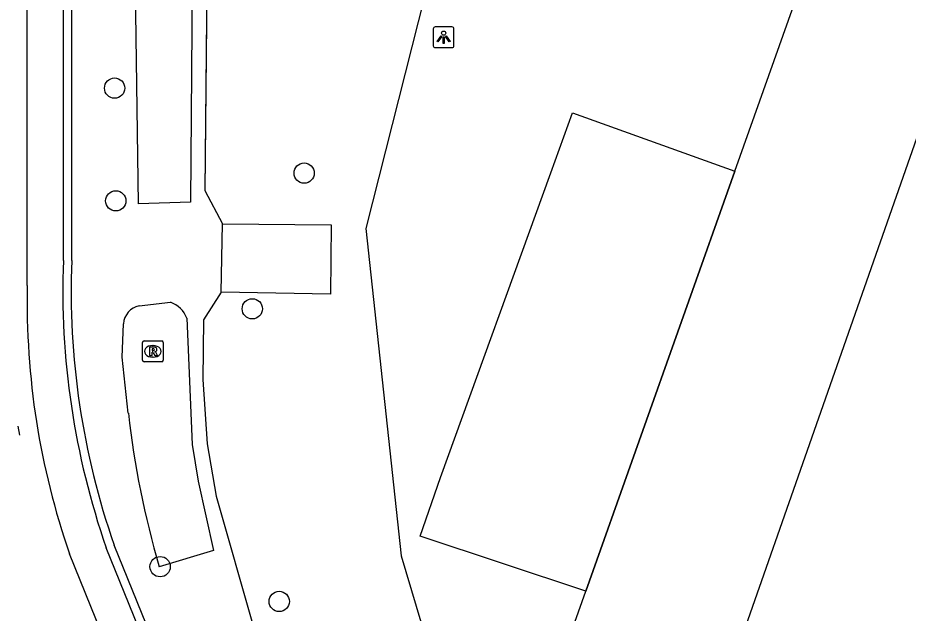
# Model space of a CAD drawing. Extents: x 162157 to 163165, y 378998 to 380775.
# Drawn here: x 162162 to 162204.92, y 379816.1 to 379844.8 of the extents above; entities that cross this region are included whole.
import ezdxf

# ---------------------------------------------------------------- set-up
doc = ezdxf.new("R2010")
doc.units = 0
for name, color, linetype in [('IMGEO_Berm_open', 7, 'Continuous'), ('IMGEO_Boom', 7, 'Continuous'), ('IMGEO_Groenvoorziening', 7, 'Continuous'), ('IMGEO_Hek', 7, 'Continuous'), ('IMGEO_Lichtpunt', 7, 'Continuous'), ('IMGEO_Pand', 7, 'Continuous'), ('IMGEO_Rijbaan_lokaal_gesloten', 7, 'Continuous'), ('IMGEO_Rioolput', 7, 'Continuous'), ('IMGEO_Terreindeel_halfverhard', 7, 'Continuous'), ('IMGEO_Waterloop', 7, 'Continuous')]:
    doc.layers.add(name, color=color, linetype=linetype)

msp = doc.modelspace()

# ---------------------------------------------------------------- linework, layer by layer
at = {"layer": 'IMGEO_Berm_open'}
for points in [[(162164.603, 379833.11), (162164.588, 379861.921), (162164.188, 379861.917)], [(162179.772, 379785.951), (162180.062, 379786.077), (162176.378, 379795.386), (162166.646, 379819.384)]]:
    msp.add_lwpolyline(points, dxfattribs=at)
msp.add_arc((162201.894, 379831.645), 37.32, 177.751, 199.1807, dxfattribs=at)
at = {"layer": 'IMGEO_Boom'}
for centre in [(162166.671, 379841.412), (162175.806, 379837.315), (162166.726, 379835.978), (162173.307, 379830.773), (162168.865, 379818.343), (162174.606, 379816.665)]:
    msp.add_circle(centre, 0.489, dxfattribs=at)
at = {"layer": 'IMGEO_Groenvoorziening'}
for points in [[(162171.327, 379868.212), (162171.013, 379836.469), (162171.864, 379834.863)], [(162196.567, 379837.412), (162201.994, 379852.701)], [(162207.97, 379846.567), (162188.934, 379792.2), (162268.083, 379748.42)], [(162181.626, 379845.895), (162178.785, 379834.644), (162180.483, 379818.865), (162184.816, 379804.307)], [(162189.38, 379817.166), (162181.393, 379819.82), (162182.374, 379822.636), (162187.689, 379837.326), (162188.748, 379840.225), (162196.567, 379837.412)], [(162171.807, 379831.573), (162170.961, 379830.248), (162170.922, 379827.368), (162171.132, 379824.271), (162171.563, 379821.742), (162173.388, 379815.385), (162180.166, 379799.08), (162181.657, 379795.408)], [(162184.816, 379804.307), (162189.38, 379817.166)]]:
    msp.add_lwpolyline(points, dxfattribs=at)
at = {"layer": 'IMGEO_Hek'}
for points in [[(162171.808, 380008.955), (162171.731, 380000), (162171.828, 379985.206), (162171.583, 379944.317), (162171.462, 379881.893), (162171.013, 379836.469), (162171.864, 379834.863)], [(162196.567, 379837.412), (162201.994, 379852.701)], [(162187.689, 379837.326), (162188.748, 379840.225), (162196.567, 379837.412)], [(162189.38, 379817.166), (162196.567, 379837.412)], [(162171.807, 379831.573), (162170.961, 379830.248), (162170.922, 379827.368), (162171.132, 379824.271), (162171.563, 379821.742), (162173.388, 379815.385), (162180.166, 379799.08), (162181.657, 379795.408)], [(162189.38, 379817.166), (162181.393, 379819.82), (162182.374, 379822.636)], [(162184.816, 379804.307), (162189.38, 379817.166)]]:
    msp.add_lwpolyline(points, dxfattribs=at)
at = {"layer": 'IMGEO_Lichtpunt'}
for p, q in [((162182.03, 379844.265), (162182.03, 379843.458)), ((162182.03, 379844.265), (162182.03, 379843.458)), ((162182.932, 379844.36), (162182.124, 379844.36)), ((162182.932, 379844.36), (162182.124, 379844.36)), ((162183.026, 379843.458), (162183.026, 379844.265)), ((162183.026, 379843.458), (162183.026, 379844.265)), ((162182.124, 379843.364), (162182.932, 379843.364)), ((162182.124, 379843.364), (162182.932, 379843.364))]:
    msp.add_line(p, q, dxfattribs=at)
for points in [[(162182.404, 379843.929), (162182.443, 379843.901), (162182.255, 379843.639), (162182.217, 379843.666), (162182.404, 379843.929)], [(162182.506, 379843.881), (162182.553, 379843.881), (162182.553, 379843.559), (162182.506, 379843.559), (162182.506, 379843.881)], [(162182.616, 379843.901), (162182.654, 379843.928), (162182.841, 379843.666), (162182.802, 379843.638), (162182.616, 379843.901)]]:
    msp.add_lwpolyline(points, dxfattribs=at)
msp.add_circle((162182.529, 379844.063), 0.0994, dxfattribs=at)
for centre, start, end in [((162182.124, 379844.265), 90, 180), ((162182.124, 379844.265), 90, 180), ((162182.932, 379844.265), 0, 90), ((162182.932, 379844.265), 0, 90), ((162182.124, 379843.458), 180, 270), ((162182.124, 379843.458), 180, 270), ((162182.932, 379843.458), 270, 0), ((162182.932, 379843.458), 270, 360)]:
    msp.add_arc(centre, 0.0946, start, end, dxfattribs=at)
at = {"layer": 'IMGEO_Pand'}
for points in [[(162171.864, 379834.863), (162177.106, 379834.815), (162177.08, 379831.483), (162171.807, 379831.573)], [(162171.807, 379831.573), (162171.864, 379834.863)]]:
    msp.add_lwpolyline(points, dxfattribs=at)
at = {"layer": 'IMGEO_Rijbaan_lokaal_gesloten'}
for points in [[(162162.462, 379831.9), (162162.452, 379863.521), (162163.185, 380027.629)], [(162164.203, 379833.105), (162164.188, 379861.917)], [(162162.005, 379825.114), (162162.092, 379824.682)], [(162193.294, 379747.889), (162188.812, 379758.947), (162164.496, 379818.955)], [(162179.772, 379785.951), (162166.267, 379819.255)]]:
    msp.add_lwpolyline(points, dxfattribs=at)
for centre, radius, start, end in [((162201.854, 379831.637), 37.68, 177.7674, 199.1849), ((162199.557, 379831.096), 37.103, 178.7588, 199.1006)]:
    msp.add_arc(centre, radius, start, end, dxfattribs=at)
at = {"layer": 'IMGEO_Rioolput'}
for p, q in [((162168.088, 379829.222), (162168.94, 379829.222)), ((162168.013, 379828.296), (162168.013, 379829.148)), ((162168.501, 379829.002), (162168.526, 379829.002)), ((162169.014, 379829.148), (162169.014, 379828.296)), ((162168.524, 379828.442), (162168.499, 379828.442)), ((162168.94, 379828.222), (162168.088, 379828.222))]:
    msp.add_line(p, q, dxfattribs=at)
for points in [[(162168.088, 379829.222), (162168.94, 379829.222)], [(162168.013, 379828.296), (162168.013, 379829.148)], [(162168.602, 379828.92), (162168.35, 379828.922), (162168.35, 379828.522)], [(162168.528, 379828.841), (162168.474, 379828.841), (162168.474, 379828.76)], [(162169.014, 379829.148), (162169.014, 379828.296)], [(162168.35, 379828.522), (162168.474, 379828.522), (162168.474, 379828.684), (162168.485, 379828.684)], [(162168.474, 379828.76), (162168.526, 379828.76)], [(162168.532, 379828.655), (162168.603, 379828.522), (162168.743, 379828.522), (162168.678, 379828.648)], [(162168.94, 379828.222), (162168.088, 379828.222)]]:
    msp.add_lwpolyline(points, dxfattribs=at)
for centre, radius, start, end in [((162168.09, 379829.146), 0.0765, 91.552, 178.448), ((162168.09, 379829.146), 0.0765, 91.552, 178.448), ((162168.938, 379829.146), 0.0765, 1.552, 88.448), ((162168.938, 379829.146), 0.0765, 1.552, 88.448), ((162168.534, 379828.745), 0.0964, 77.0061, 93.1865), ((162168.548, 379828.802), 0.0378, 276.6634, 79.6772), ((162168.601, 379828.81), 0.109, 350.3612, 89.416), ((162168.599, 379828.81), 0.112, 277.5842, 350.9817), ((162168.484, 379828.631), 0.0533, 26.0293, 88.6989), ((162168.51, 379828.949), 0.19, 274.7715, 282.9687), ((162168.583, 379828.595), 0.108, 29.5134, 73.7905), ((162168.09, 379828.298), 0.0765, 181.552, 268.448), ((162168.09, 379828.298), 0.0765, 181.552, 268.448), ((162168.938, 379828.298), 0.0765, 271.552, 358.448), ((162168.938, 379828.298), 0.0765, 271.552, 358.448)]:
    msp.add_arc(centre, radius, start, end, dxfattribs=at)
for centre, major_axis, ratio, start_param, end_param in [((162168.5, 379828.722), (-0.387, 0.002), 0.722429, 4.712389, 7.853982), ((162168.525, 379828.722), (-0.39, 0.002), 0.717154, 1.570796, 4.712389)]:
    msp.add_ellipse(centre, major_axis=major_axis, ratio=ratio, start_param=start_param, end_param=end_param, dxfattribs=at)
at = {"layer": 'IMGEO_Terreindeel_halfverhard'}
msp.add_lwpolyline([(162196.567, 379837.412), (162189.38, 379817.166)], dxfattribs=at)
at = {"layer": 'IMGEO_Waterloop'}
for points in [[(162170.545, 379864.151), (162170.538, 379863.163), (162170.323, 379835.922), (162167.82, 379835.833), (162167.701, 379845.018), (162167.874, 379859.851)], [(162167.85, 379830.918), (162169.362, 379831.09)], [(162170.147, 379830.322), (162170.407, 379824.239), (162170.692, 379822.465), (162171.44, 379819.13), (162168.821, 379818.341)], [(162167.332, 379825.736), (162167.036, 379828.441), (162167.099, 379830.049)]]:
    msp.add_lwpolyline(points, dxfattribs=at)
for centre, radius, start, end in [((162168.943, 379829.877), 1.283, 20.2969, 70.9575), ((162168.041, 379829.994), 0.943, 101.661, 176.6711), ((162211.678, 379830.818), 44.636, 186.5372, 196.2316)]:
    msp.add_arc(centre, radius, start, end, dxfattribs=at)

doc.saveas('drawing.dxf')
